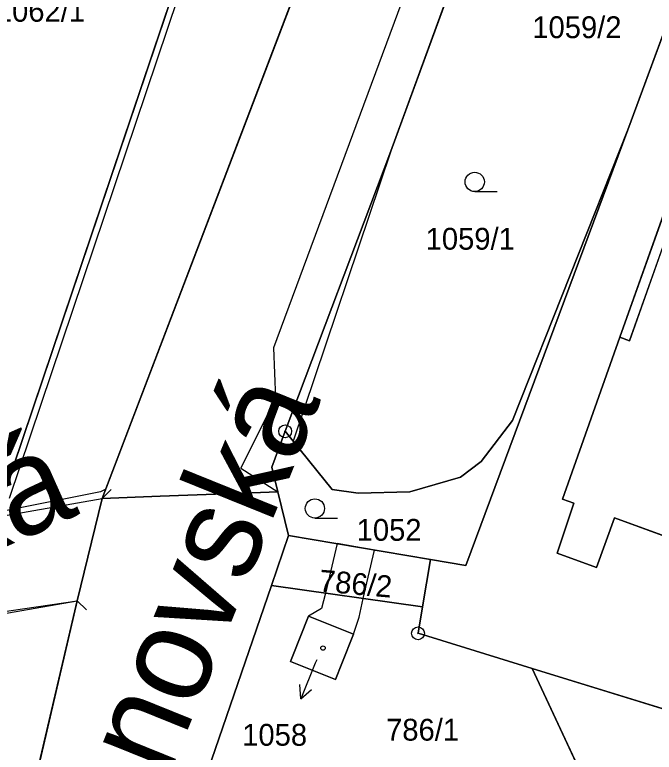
# Model space of a CAD drawing. Extents: x -689422 to -685210, y -987725 to -982160.
# Drawn here: x -686944.2 to -686894.4, y -985453.2 to -985395.8 of the extents above; entities that cross this region are included whole.
import ezdxf

# ---------------------------------------------------------------- set-up
doc = ezdxf.new("R2010")
doc.units = 0
for name, color, linetype in [('KN_Budovy', 7, 'Continuous'), ('KN_Hranice_parcel', 7, 'Continuous'), ('KN_Hranice_parcel_vnitrni_kresba', 7, 'Continuous'), ('KN_Parcelni cisla', 7, 'Continuous'), ('KN_Parcelni cisla_sipky', 7, 'Continuous'), ('KN_Polygon parcely', 7, 'Continuous'), ('KN_Popisy_pomistni nazvy nazvy ulic', 7, 'Continuous'), ('KN_POZEMKY_OSTATNI PLOCHA', 7, 'Continuous'), ('KN_POZEMKY_VODNI_PLOCHA', 7, 'Continuous'), ('KN_POZEMKY_ZAHRADA', 7, 'Continuous'), ('KN_POZEMKY_ZASTAVENA PLOCHA', 7, 'Continuous'), ('KN_VYUZITI_07_vodni plocha_tok prirozeny', 7, 'Continuous'), ('KN_VYUZITI_16_ostatni plocha_silnice', 7, 'Continuous'), ('KN_VYUZITI_23_ostatni plocha_manipulacni plocha', 7, 'Continuous'), ('KN_VYUZITI_26_ostatni plocha_jina plocha', 7, 'Continuous'), ('KN_Věcná břemena k části', 7, 'Continuous'), ('KN_Značky bodu BP', 7, 'Continuous'), ('KN_Značky budov', 7, 'Continuous'), ('KN_Značky kultur', 7, 'Continuous')]:
    doc.layers.add(name, color=color, linetype=linetype)

msp = doc.modelspace()

# ---------------------------------------------------------------- linework, layer by layer
at = {"layer": 'KN_Budovy'}
for points in [[(-686897.51, -985434.96), (-686888.51, -985438.22), (-686888.28, -985437.61), (-686866.58, -985445.36), (-686860.53, -985428.06), (-686880.99, -985420.71), (-686878.64, -985413.92), (-686879.8, -985413.52), (-686877.05, -985405.67), (-686864.95, -985410.11), (-686862.52, -985402.95), (-686865.91, -985401.71), (-686862.96, -985393.4), (-686884.61, -985385.63), (-686889.99, -985400.97), (-686889.26, -985401.2), (-686896.33, -985421.15), (-686897.1, -985420.88), (-686901.56, -985433.49), (-686900.68, -985433.81), (-686901.98, -985437.71), (-686898.9, -985438.82)], [(-686917.84, -985444.02), (-686921.34, -985442.62), (-686922.59, -985445.75), (-686922.75, -985446.14), (-686919.25, -985447.56), (-686918.74, -985446.29)]]:
    msp.add_lwpolyline(points, close=True, dxfattribs=at)
at = {"layer": 'KN_Hranice_parcel'}
for p, q in [((-686922.89, -985436.32), (-686923.74, -985432.92)), ((-686939.35, -985441.41), (-686937.42, -985433.45)), ((-686924.23, -985440.23), (-686922.89, -985436.32)), ((-686922.89, -985436.32), (-686911.84, -985438.2)), ((-686911.84, -985438.2), (-686912.46, -985441.88)), ((-686924.23, -985440.23), (-686928.91, -985453.82)), ((-686912.46, -985441.88), (-686924.23, -985440.23)), ((-686912.46, -985441.88), (-686912.81, -985443.95)), ((-686912.81, -985443.95), (-686903.92, -985446.69)), ((-686898.49, -985458.33), (-686903.92, -985446.69)), ((-686903.92, -985446.69), (-686886.58, -985452.04))]:
    msp.add_line(p, q, dxfattribs=at)
for points in [[(-686937.42, -985433.45), (-686921.35, -985391.29), (-686908.33, -985361.97), (-686908.4, -985360.62), (-686902.85, -985352.06), (-686903.18, -985346.57)], [(-686895.64, -985359.11), (-686896.73, -985361.21), (-686900.04, -985366.57), (-686901.18, -985368.77), (-686914.93, -985406.39), (-686923.16, -985428.21)], [(-686918.48, -985362.92), (-686922.85, -985373.21), (-686929.48, -985386.86), (-686945.1, -985433.25)], [(-686883.75, -985370.23), (-686895.77, -985402.83), (-686896.47, -985404.73)], [(-686862.96, -985393.4), (-686865.91, -985401.71), (-686862.52, -985402.95), (-686864.95, -985410.11), (-686877.05, -985405.67), (-686879.8, -985413.52), (-686878.64, -985413.92), (-686880.99, -985420.71), (-686860.53, -985428.06), (-686866.58, -985445.36), (-686888.28, -985437.61), (-686888.51, -985438.22), (-686897.51, -985434.96), (-686898.9, -985438.82), (-686901.98, -985437.71), (-686900.68, -985433.81), (-686901.56, -985433.49), (-686897.1, -985420.88), (-686889.99, -985400.97), (-686884.61, -985385.63), (-686862.96, -985393.4)], [(-686896.47, -985404.73), (-686905.44, -985427.36), (-686907.9, -985430.56), (-686909.5, -985431.78), (-686913.44, -985432.93), (-686917.48, -985433.02), (-686919.5, -985432.75), (-686922.53, -985428.98), (-686923.16, -985428.21)], [(-686896.47, -985404.73), (-686909.08, -985438.67), (-686911.84, -985438.2)], [(-686923.16, -985428.21), (-686924.21, -985431.01), (-686923.74, -985432.92)], [(-686923.74, -985432.92), (-686926.43, -985433.02), (-686932.9, -985433.27), (-686937.42, -985433.45)], [(-686884.97, -985696.15), (-686889.09, -985694.37), (-686901.1, -985688.22), (-686917.05, -985678.64), (-686918.68, -985677.23), (-686920.04, -985676.05), (-686941.62, -985653.92), (-686955.63, -985628.43), (-686961.37, -985614.3), (-686966.89, -985593.91), (-686967.34, -985592.3), (-686969.52, -985578.87), (-686970.74, -985554.29), (-686965.73, -985528.29), (-686959, -985512.34), (-686954.7, -985499.76), (-686943.82, -985460.5), (-686939.35, -985441.41)], [(-686919.25, -985447.56), (-686922.75, -985446.14), (-686922.59, -985445.75), (-686921.34, -985442.62), (-686917.84, -985444.02), (-686918.74, -985446.29), (-686919.25, -985447.56)]]:
    msp.add_lwpolyline(points, dxfattribs=at)
at = {"layer": 'KN_Hranice_parcel_vnitrni_kresba'}
for p, q in [((-686944.63, -985433.41), (-686929.01, -985387.02)), ((-686896.33, -985421.15), (-686889.26, -985401.2)), ((-686914.93, -985406.39), (-686922.53, -985428.98)), ((-686897.1, -985420.88), (-686896.33, -985421.15)), ((-686936.712, -985432.743), (-686937.419, -985433.45)), ((-686945.1, -985434.79), (-686937.42, -985433.45)), ((-686946.92, -985442.51), (-686939.35, -985441.41)), ((-686938.643, -985442.118), (-686939.35, -985441.411))]:
    msp.add_line(p, q, dxfattribs=at)
at = {"layer": 'KN_Parcelni cisla_sipky'}
for p, q in [((-686920.7, -985446.01), (-686920.81, -985446.28)), ((-686920.81, -985446.28), (-686921.934, -985449.062)), ((-686921.934, -985449.062), (-686922.023, -985447.946)), ((-686921.934, -985449.062), (-686921.095, -985448.322))]:
    msp.add_line(p, q, dxfattribs=at)
at = {"layer": 'KN_Polygon parcely'}
for points in [[(-686903.18, -985346.57), (-686902.85, -985352.06), (-686908.4, -985360.62), (-686908.33, -985361.97), (-686921.35, -985391.29), (-686937.42, -985433.45), (-686932.9, -985433.27), (-686926.43, -985433.02), (-686923.74, -985432.92), (-686924.21, -985431.01), (-686923.16, -985428.21), (-686914.93, -985406.39), (-686901.18, -985368.77), (-686900.04, -985366.57), (-686896.73, -985361.21), (-686895.64, -985359.11), (-686884.04, -985343.62), (-686872.34, -985339.85), (-686874.97, -985337.14), (-686882.24, -985329.63), (-686883.52, -985328.34), (-686899.68, -985343.04)], [(-686959.17, -985437.96), (-686945.1, -985433.25), (-686929.48, -985386.86), (-686922.85, -985373.21), (-686918.48, -985362.92), (-686925.39, -985362.98), (-686948.48, -985363.19), (-686965.23, -985362.03), (-686965.8, -985373.94), (-686959.16, -985380.13), (-686956.93, -985384.05), (-686955.27, -985388.17), (-686953.02, -985398.44), (-686947.81, -985397.72), (-686946.49, -985409.32)], [(-686862.96, -985393.4), (-686865.91, -985401.71), (-686862.52, -985402.95), (-686864.95, -985410.11), (-686877.05, -985405.67), (-686879.8, -985413.52), (-686878.64, -985413.92), (-686880.99, -985420.71), (-686860.53, -985428.06), (-686866.58, -985445.36), (-686888.28, -985437.61), (-686888.51, -985438.22), (-686897.51, -985434.96), (-686898.9, -985438.82), (-686901.98, -985437.71), (-686900.68, -985433.81), (-686901.56, -985433.49), (-686897.1, -985420.88), (-686889.99, -985400.97), (-686884.61, -985385.63)], [(-686862.96, -985393.4), (-686884.61, -985385.63), (-686889.99, -985400.97), (-686897.1, -985420.88), (-686901.56, -985433.49), (-686900.68, -985433.81), (-686901.98, -985437.71), (-686898.9, -985438.82), (-686897.51, -985434.96), (-686888.51, -985438.22), (-686888.28, -985437.61), (-686866.58, -985445.36), (-686860.53, -985428.06), (-686880.99, -985420.71), (-686878.64, -985413.92), (-686879.8, -985413.52), (-686877.05, -985405.67), (-686864.95, -985410.11), (-686862.52, -985402.95), (-686865.91, -985401.71)], [(-686924.21, -985431.01), (-686923.74, -985432.92), (-686922.89, -985436.32), (-686911.84, -985438.2), (-686909.08, -985438.67), (-686896.47, -985404.73), (-686905.44, -985427.36), (-686907.9, -985430.56), (-686909.5, -985431.78), (-686913.44, -985432.93), (-686917.48, -985433.02), (-686919.5, -985432.75), (-686922.53, -985428.98), (-686923.16, -985428.21)], [(-686912.46, -985441.88), (-686911.84, -985438.2), (-686922.89, -985436.32), (-686924.23, -985440.23)], [(-686898.49, -985458.33), (-686903.92, -985446.69), (-686912.81, -985443.95), (-686912.46, -985441.88), (-686924.23, -985440.23), (-686928.91, -985453.82)], [(-686919.25, -985447.56), (-686922.75, -985446.14), (-686922.59, -985445.75), (-686921.34, -985442.62), (-686917.84, -985444.02), (-686918.74, -985446.29)], [(-686919.25, -985447.56), (-686918.74, -985446.29), (-686917.84, -985444.02), (-686921.34, -985442.62), (-686922.59, -985445.75), (-686922.75, -985446.14)], [(-686899.67, -985464.02), (-686853.8, -985473.06), (-686889.38, -985460.75), (-686887.73, -985455.6), (-686849.76, -985465.97), (-686866.37, -985458.83), (-686868.76, -985458.04), (-686869.26, -985459.38), (-686886.97, -985453.1), (-686886.58, -985452.04), (-686903.92, -985446.69), (-686898.49, -985458.33)]]:
    msp.add_lwpolyline(points, close=True, dxfattribs=at)
for points in [[(-686901.18, -985368.77), (-686914.93, -985406.39), (-686923.16, -985428.21), (-686922.53, -985428.98), (-686919.5, -985432.75), (-686917.48, -985433.02), (-686913.44, -985432.93), (-686909.5, -985431.78), (-686907.9, -985430.56), (-686905.44, -985427.36), (-686896.47, -985404.73), (-686895.77, -985402.83), (-686883.75, -985370.23)], [(-686883.75, -985370.23), (-686895.77, -985402.83), (-686896.47, -985404.73), (-686909.08, -985438.67), (-686911.84, -985438.2), (-686912.46, -985441.88), (-686912.81, -985443.95), (-686903.92, -985446.69), (-686886.58, -985452.04), (-686885.51, -985449.12), (-686867.87, -985455.34), (-686868.31, -985456.7), (-686865.95, -985457.5), (-686866.37, -985458.83), (-686849.76, -985465.97), (-686887.73, -985455.6), (-686889.38, -985460.75), (-686853.8, -985473.06), (-686846.4, -985475.13)], [(-686929.48, -985386.86), (-686945.1, -985433.25)], [(-686966.89, -985593.91), (-686967.34, -985592.3), (-686969.52, -985578.87), (-686970.74, -985554.29), (-686965.73, -985528.29), (-686959, -985512.34), (-686954.7, -985499.76), (-686943.82, -985460.5), (-686939.35, -985441.41), (-686937.42, -985433.45), (-686921.35, -985391.29)], [(-686952.03, -985514.36), (-686936.37, -985474.16), (-686934.72, -985469.76), (-686930.58, -985458.69), (-686928.91, -985453.82), (-686924.23, -985440.23), (-686922.89, -985436.32), (-686923.74, -985432.92), (-686926.43, -985433.02), (-686932.9, -985433.27), (-686937.42, -985433.45), (-686939.35, -985441.41), (-686943.82, -985460.5), (-686954.7, -985499.76), (-686959, -985512.34)]]:
    msp.add_lwpolyline(points, dxfattribs=at)
at = {"layer": 'KN_POZEMKY_OSTATNI PLOCHA'}
for p, q in [((-686901.18, -985368.77), (-686914.93, -985406.39)), ((-686895.77, -985402.83), (-686883.75, -985370.23)), ((-686937.42, -985433.45), (-686921.35, -985391.29)), ((-686889.99, -985400.97), (-686897.1, -985420.88)), ((-686896.47, -985404.73), (-686895.77, -985402.83)), ((-686909.08, -985438.67), (-686896.47, -985404.73)), ((-686914.93, -985406.39), (-686923.16, -985428.21)), ((-686897.1, -985420.88), (-686901.56, -985433.49)), ((-686923.16, -985428.21), (-686924.21, -985431.01)), ((-686924.21, -985431.01), (-686923.74, -985432.92)), ((-686932.9, -985433.27), (-686937.42, -985433.45)), ((-686937.42, -985433.45), (-686932.9, -985433.27)), ((-686926.43, -985433.02), (-686932.9, -985433.27)), ((-686932.9, -985433.27), (-686926.43, -985433.02)), ((-686923.74, -985432.92), (-686926.43, -985433.02)), ((-686926.43, -985433.02), (-686923.74, -985432.92)), ((-686923.74, -985432.92), (-686922.89, -985436.32)), ((-686939.35, -985441.41), (-686937.42, -985433.45)), ((-686900.68, -985433.81), (-686901.98, -985437.71)), ((-686901.56, -985433.49), (-686900.68, -985433.81)), ((-686898.9, -985438.82), (-686897.51, -985434.96)), ((-686897.51, -985434.96), (-686888.51, -985438.22)), ((-686922.89, -985436.32), (-686924.23, -985440.23)), ((-686924.23, -985440.23), (-686922.89, -985436.32)), ((-686922.89, -985436.32), (-686911.84, -985438.2)), ((-686901.98, -985437.71), (-686898.9, -985438.82)), ((-686912.46, -985441.88), (-686911.84, -985438.2)), ((-686911.84, -985438.2), (-686912.46, -985441.88)), ((-686911.84, -985438.2), (-686909.08, -985438.67)), ((-686928.91, -985453.82), (-686924.23, -985440.23)), ((-686924.23, -985440.23), (-686928.91, -985453.82)), ((-686924.23, -985440.23), (-686912.46, -985441.88)), ((-686912.46, -985441.88), (-686924.23, -985440.23)), ((-686943.82, -985460.5), (-686939.35, -985441.41)), ((-686912.46, -985441.88), (-686912.81, -985443.95)), ((-686912.81, -985443.95), (-686912.46, -985441.88)), ((-686921.34, -985442.62), (-686922.59, -985445.75)), ((-686917.84, -985444.02), (-686921.34, -985442.62)), ((-686918.74, -985446.29), (-686917.84, -985444.02)), ((-686912.81, -985443.95), (-686903.92, -985446.69)), ((-686903.92, -985446.69), (-686912.81, -985443.95)), ((-686922.59, -985445.75), (-686922.75, -985446.14)), ((-686922.75, -985446.14), (-686919.25, -985447.56)), ((-686919.25, -985447.56), (-686918.74, -985446.29)), ((-686903.92, -985446.69), (-686898.49, -985458.33)), ((-686886.58, -985452.04), (-686903.92, -985446.69)), ((-686898.49, -985458.33), (-686903.92, -985446.69)), ((-686903.92, -985446.69), (-686886.58, -985452.04))]:
    msp.add_line(p, q, dxfattribs=at)
at = {"layer": 'KN_POZEMKY_VODNI_PLOCHA'}
for p, q in [((-686945.1, -985433.25), (-686929.48, -985386.86)), ((-686921.35, -985391.29), (-686937.42, -985433.45)), ((-686937.42, -985433.45), (-686939.35, -985441.41)), ((-686939.35, -985441.41), (-686943.82, -985460.5))]:
    msp.add_line(p, q, dxfattribs=at)
at = {"layer": 'KN_POZEMKY_ZAHRADA'}
for p, q in [((-686914.93, -985406.39), (-686901.18, -985368.77)), ((-686883.75, -985370.23), (-686895.77, -985402.83)), ((-686929.48, -985386.86), (-686945.1, -985433.25)), ((-686895.77, -985402.83), (-686896.47, -985404.73)), ((-686896.47, -985404.73), (-686909.08, -985438.67)), ((-686905.44, -985427.36), (-686896.47, -985404.73)), ((-686896.47, -985404.73), (-686905.44, -985427.36)), ((-686923.16, -985428.21), (-686914.93, -985406.39)), ((-686907.9, -985430.56), (-686905.44, -985427.36)), ((-686905.44, -985427.36), (-686907.9, -985430.56)), ((-686924.21, -985431.01), (-686923.16, -985428.21)), ((-686923.16, -985428.21), (-686922.53, -985428.98)), ((-686922.53, -985428.98), (-686923.16, -985428.21)), ((-686922.53, -985428.98), (-686919.5, -985432.75)), ((-686919.5, -985432.75), (-686922.53, -985428.98)), ((-686909.5, -985431.78), (-686907.9, -985430.56)), ((-686907.9, -985430.56), (-686909.5, -985431.78)), ((-686923.74, -985432.92), (-686924.21, -985431.01)), ((-686913.44, -985432.93), (-686909.5, -985431.78)), ((-686909.5, -985431.78), (-686913.44, -985432.93)), ((-686919.5, -985432.75), (-686917.48, -985433.02)), ((-686917.48, -985433.02), (-686919.5, -985432.75)), ((-686922.89, -985436.32), (-686923.74, -985432.92)), ((-686917.48, -985433.02), (-686913.44, -985432.93)), ((-686913.44, -985432.93), (-686917.48, -985433.02)), ((-686911.84, -985438.2), (-686922.89, -985436.32)), ((-686909.08, -985438.67), (-686911.84, -985438.2))]:
    msp.add_line(p, q, dxfattribs=at)
at = {"layer": 'KN_POZEMKY_ZASTAVENA PLOCHA'}
for p, q in [((-686897.1, -985420.88), (-686889.99, -985400.97)), ((-686901.56, -985433.49), (-686897.1, -985420.88)), ((-686901.98, -985437.71), (-686900.68, -985433.81)), ((-686900.68, -985433.81), (-686901.56, -985433.49)), ((-686897.51, -985434.96), (-686898.9, -985438.82)), ((-686888.51, -985438.22), (-686897.51, -985434.96)), ((-686898.9, -985438.82), (-686901.98, -985437.71)), ((-686922.59, -985445.75), (-686921.34, -985442.62)), ((-686921.34, -985442.62), (-686917.84, -985444.02)), ((-686917.84, -985444.02), (-686918.74, -985446.29)), ((-686922.75, -985446.14), (-686922.59, -985445.75)), ((-686919.25, -985447.56), (-686922.75, -985446.14)), ((-686918.74, -985446.29), (-686919.25, -985447.56))]:
    msp.add_line(p, q, dxfattribs=at)
at = {"layer": 'KN_VYUZITI_07_vodni plocha_tok prirozeny'}
for p, q in [((-686945.1, -985433.25), (-686929.48, -985386.86)), ((-686921.35, -985391.29), (-686937.42, -985433.45)), ((-686937.42, -985433.45), (-686939.35, -985441.41)), ((-686939.35, -985441.41), (-686943.82, -985460.5))]:
    msp.add_line(p, q, dxfattribs=at)
at = {"layer": 'KN_VYUZITI_16_ostatni plocha_silnice'}
for p, q in [((-686901.18, -985368.77), (-686914.93, -985406.39)), ((-686937.42, -985433.45), (-686921.35, -985391.29)), ((-686914.93, -985406.39), (-686923.16, -985428.21)), ((-686923.16, -985428.21), (-686924.21, -985431.01)), ((-686924.21, -985431.01), (-686923.74, -985432.92)), ((-686932.9, -985433.27), (-686937.42, -985433.45)), ((-686937.42, -985433.45), (-686932.9, -985433.27)), ((-686926.43, -985433.02), (-686932.9, -985433.27)), ((-686932.9, -985433.27), (-686926.43, -985433.02)), ((-686923.74, -985432.92), (-686926.43, -985433.02)), ((-686926.43, -985433.02), (-686923.74, -985432.92)), ((-686923.74, -985432.92), (-686922.89, -985436.32)), ((-686939.35, -985441.41), (-686937.42, -985433.45)), ((-686922.89, -985436.32), (-686924.23, -985440.23)), ((-686924.23, -985440.23), (-686928.91, -985453.82)), ((-686943.82, -985460.5), (-686939.35, -985441.41))]:
    msp.add_line(p, q, dxfattribs=at)
at = {"layer": 'KN_VYUZITI_23_ostatni plocha_manipulacni plocha'}
for p, q in [((-686924.23, -985440.23), (-686922.89, -985436.32)), ((-686922.89, -985436.32), (-686911.84, -985438.2)), ((-686911.84, -985438.2), (-686912.46, -985441.88)), ((-686928.91, -985453.82), (-686924.23, -985440.23)), ((-686924.23, -985440.23), (-686912.46, -985441.88)), ((-686912.46, -985441.88), (-686924.23, -985440.23)), ((-686912.46, -985441.88), (-686912.81, -985443.95)), ((-686921.34, -985442.62), (-686922.59, -985445.75)), ((-686917.84, -985444.02), (-686921.34, -985442.62)), ((-686918.74, -985446.29), (-686917.84, -985444.02)), ((-686912.81, -985443.95), (-686903.92, -985446.69)), ((-686922.59, -985445.75), (-686922.75, -985446.14)), ((-686922.75, -985446.14), (-686919.25, -985447.56)), ((-686919.25, -985447.56), (-686918.74, -985446.29)), ((-686903.92, -985446.69), (-686898.49, -985458.33)), ((-686898.49, -985458.33), (-686903.92, -985446.69)), ((-686903.92, -985446.69), (-686886.58, -985452.04))]:
    msp.add_line(p, q, dxfattribs=at)
at = {"layer": 'KN_VYUZITI_26_ostatni plocha_jina plocha'}
for p, q in [((-686895.77, -985402.83), (-686883.75, -985370.23)), ((-686889.99, -985400.97), (-686897.1, -985420.88)), ((-686896.47, -985404.73), (-686895.77, -985402.83)), ((-686909.08, -985438.67), (-686896.47, -985404.73)), ((-686897.1, -985420.88), (-686901.56, -985433.49)), ((-686900.68, -985433.81), (-686901.98, -985437.71)), ((-686901.56, -985433.49), (-686900.68, -985433.81)), ((-686898.9, -985438.82), (-686897.51, -985434.96)), ((-686897.51, -985434.96), (-686888.51, -985438.22)), ((-686901.98, -985437.71), (-686898.9, -985438.82)), ((-686912.46, -985441.88), (-686911.84, -985438.2)), ((-686911.84, -985438.2), (-686909.08, -985438.67)), ((-686912.81, -985443.95), (-686912.46, -985441.88)), ((-686903.92, -985446.69), (-686912.81, -985443.95)), ((-686886.58, -985452.04), (-686903.92, -985446.69))]:
    msp.add_line(p, q, dxfattribs=at)
at = {"layer": 'KN_Věcná břemena k části'}
for points in [[(-686884.04, -985343.62), (-686885.21, -985344.23), (-686898.57, -985359.49), (-686902.32, -985365.49), (-686904.66, -985370.18), (-686906.29, -985374.59), (-686907.06, -985377.97), (-686911.76, -985388.5), (-686924.08, -985421.71), (-686923.92, -985425.66), (-686926.62, -985431.08), (-686923.74, -985432.92), (-686924.21, -985431.01), (-686923.16, -985428.21), (-686914.93, -985406.39), (-686901.18, -985368.77), (-686900.04, -985366.57), (-686896.73, -985361.21), (-686895.64, -985359.11)], [(-686945.1, -985434.44), (-686945.1, -985434.79), (-686946.92, -985442.51), (-686946.96, -985442.74), (-686939.35, -985441.41), (-686937.42, -985433.45), (-686937.14, -985432.71), (-686937.54, -985432.92)], [(-686921.34, -985442.62), (-686917.84, -985444.02), (-686917.4, -985442.7), (-686917.07, -985441.23), (-686916.21, -985437.46), (-686919.12, -985436.96), (-686920.03, -985440.82), (-686920.32, -985442.02)]]:
    msp.add_lwpolyline(points, close=True, dxfattribs=at)
at = {"layer": 'KN_Značky bodu BP'}
for centre, radius in [((-686923.16, -985428.21), 0.5), ((-686923.16, -985428.21), 0.0303), ((-686912.81, -985443.95), 0.5), ((-686912.81, -985443.95), 0.0303)]:
    msp.add_circle(centre, radius, dxfattribs=at)
at = {"layer": 'KN_Značky budov'}
msp.add_circle((-686920.207, -985445.099), 0.175, dxfattribs=at)
at = {"layer": 'KN_Značky kultur'}
for p, q in [((-686908.393, -985409.53), (-686906.643, -985409.53)), ((-686920.843, -985434.97), (-686919.093, -985434.97))]:
    msp.add_line(p, q, dxfattribs=at)
for centre in [(-686908.393, -985408.78), (-686920.843, -985434.22)]:
    msp.add_circle(centre, 0.75, dxfattribs=at)

# ---------------------------------------------------------------- texts
at = {"layer": 'KN_Parcelni cisla'}
for s, p in [('1062/1', (-686945.697, -985396.3)), ('1059/2', (-686903.907, -985397.58)), ('1059/1', (-686912.217, -985414.06)), ('1052', (-686917.59, -985436.74)), ('786/1', (-686915.298, -985452.31)), ('1058', (-686926.508, -985452.708))]:
    msp.add_text(s, height=1.7, dxfattribs=at).set_placement(p)
msp.add_text('786/2', height=1.7, rotation=355, dxfattribs=at).set_placement((-686920.58, -985440.679))
at = {"layer": 'KN_Popisy_pomistni nazvy nazvy ulic'}
for s, rotation, p in [('Rychnovská', 68, (-686940.821, -985476.388)), ('Poštovská', 24, (-686981.374, -985453.446))]:
    msp.add_text(s, height=7.5, rotation=rotation, dxfattribs=at).set_placement(p)

doc.saveas('drawing.dxf')
